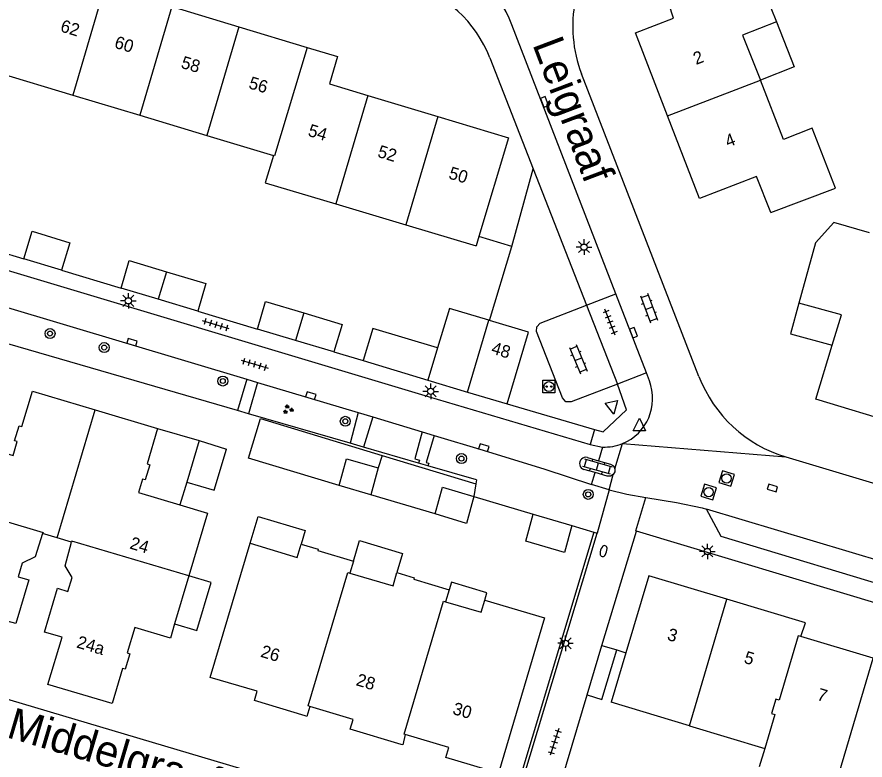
# Model space of a CAD drawing. Extents: x 131000 to 133013, y 393000 to 396501.
# Drawn here: x 131290.5 to 131358.5, y 394918.1 to 394977.7 of the extents above; entities that cross this region are included whole.
import ezdxf

# ---------------------------------------------------------------- set-up
doc = ezdxf.new("R2010")
doc.units = 0
for name, color, linetype in [('gg-afsc-erfafscheiding', 7, 'Continuous'), ('gg-afsc-muur', 7, 'Continuous'), ('gg-anno-huisnummerreeks BGT', 7, 'Continuous'), ('gg-anno-openbare ruimte label', 7, 'Continuous'), ('gg-bbg-bijgebouw', 7, 'Continuous'), ('gg-bbg-gedigitaliseerde bebouwing', 7, 'Continuous'), ('gg-bbg-gedigitaliseerde bijgebouw', 7, 'Continuous'), ('gg-bbg-hoofdgebouw', 7, 'Continuous'), ('gg-bbg-luifel en loopbrug', 7, 'Continuous'), ('gg-bbg-tussenscheiding', 7, 'Continuous'), ('gg-knt-verharding', 7, 'Continuous'), ('gg-knt-verharding nz', 7, 'Continuous'), ('gt-grn-groengrens', 7, 'Continuous'), ('gt-grn-weggrens', 7, 'Continuous'), ('gt-symb-boom', 7, 'Continuous'), ('gt-symb-brandkraan', 7, 'Continuous'), ('gt-symb-groenvak', 7, 'Continuous'), ('gt-symb-klinker verharding', 7, 'Continuous'), ('gt-symb-kolk', 7, 'Continuous'), ('gt-symb-laadpunt elektrisch vervoer', 7, 'Continuous'), ('gt-symb-lichtmast', 7, 'Continuous'), ('gt-symb-rioolschacht', 7, 'Continuous'), ('gt-symb-tegel verharding', 7, 'Continuous'), ('gt-symb-waterafsluiter', 7, 'Continuous')]:
    doc.layers.add(name, color=color, linetype=linetype)

# ---------------------------------------------------------------- blocks, each defined once
blk = doc.blocks.new('gt0-KOLK')
at = {"layer": 'gt-symb-kolk'}
blk.add_lwpolyline([(0, 0), (0.375, 0), (0.375, 0.4), (-0.375, 0.4), (-0.375, 0), (0, 0)], dxfattribs=at)
blk = doc.blocks.new('gt0-KL1')
at = {"layer": 'gt-symb-klinker verharding'}
for p, q in [((-1.15, 0.3), (1.15, 0.3)), ((-1, -0.3), (-1, 0.3)), ((-0.5, 0.3), (-0.5, 0.45)), ((0, -0.3), (0, 0.3)), ((0.5, 0.3), (0.5, 0.45)), ((1, -0.3), (1, 0.3)), ((-1.15, -0.3), (1.15, -0.3)), ((-0.5, -0.45), (-0.5, -0.3)), ((0.5, -0.45), (0.5, -0.3))]:
    blk.add_line(p, q, dxfattribs=at)
blk = doc.blocks.new('gt0-LMAST')
at = {"layer": 'gt-symb-lichtmast'}
for p, q in [((-0.182, 0.173), (-0.447, 0.438)), ((-0.005, 0.246), (-0.005, 0.621)), ((0.172, 0.173), (0.437, 0.438)), ((-0.255, -0.004), (-0.63, -0.004)), ((-0.182, -0.181), (-0.447, -0.446)), ((-0.005, -0.254), (-0.005, -0.629)), ((0.437, -0.446), (0.172, -0.181)), ((0.245, -0.004), (0.62, -0.004))]:
    blk.add_line(p, q, dxfattribs=at)
blk.add_circle((-0.005, -0.004), 0.25, dxfattribs=at)
blk = doc.blocks.new('gt0-LEV')
at = {"layer": 'gt-symb-laadpunt elektrisch vervoer'}
blk.add_lwpolyline([(-0.486, 0.501), (0.486, 0.501), (0.486, -0.499), (-0.486, -0.499)], close=True, dxfattribs=at)
for centre, radius in [((0, 0), 0.393), ((-0.186, 0), 0.0566), ((0.186, 0), 0.0566)]:
    blk.add_circle(centre, radius, dxfattribs=at)
blk = doc.blocks.new('gt0-BOOM')
at = {"layer": 'gt-symb-boom'}
for radius in [0.4, 0.2]:
    blk.add_circle((0, 0), radius, dxfattribs=at)
blk = doc.blocks.new('gt0-GRVAK')
at = {"layer": 'gt-symb-groenvak'}
for p, q in [((-0.11, 0.189), (-0.228, 0.24)), ((-0.182, 0.153), (0.088, 0.153)), ((-0.091, 0.211), (-0.156, 0.322)), ((-0.047, 0.214), (-0.047, 0.393)), ((-0.004, 0.211), (0.061, 0.322)), ((0.015, 0.189), (0.133, 0.24)), ((0.262, -0.052), (0.197, 0.059)), ((0.305, -0.049), (0.305, 0.13)), ((0.349, -0.052), (0.414, 0.059)), ((-0.245, -0.228), (-0.363, -0.177)), ((-0.318, -0.264), (-0.047, -0.264)), ((-0.226, -0.206), (-0.291, -0.095)), ((-0.183, -0.203), (-0.183, -0.024)), ((-0.139, -0.206), (-0.074, -0.095)), ((-0.12, -0.228), (-0.002, -0.177)), ((0.243, -0.074), (0.125, -0.023)), ((0.17, -0.11), (0.441, -0.11)), ((0.368, -0.074), (0.486, -0.023))]:
    blk.add_line(p, q, dxfattribs=at)
blk = doc.blocks.new('gt0-TEG1')
at = {"layer": 'gt-symb-tegel verharding'}
for p, q in [((-1.125, 0), (1.125, 0)), ((-0.9, -0.25), (-0.9, 0.25)), ((-0.45, -0.25), (-0.45, 0.25)), ((0, -0.25), (0, 0.25)), ((0.45, -0.25), (0.45, 0.25)), ((0.9, -0.25), (0.9, 0.25))]:
    blk.add_line(p, q, dxfattribs=at)
blk = doc.blocks.new('gt0-RS')
at = {"layer": 'gt-symb-rioolschacht'}
blk.add_lwpolyline([(-0.5, -0.5), (0.5, -0.5), (0.5, 0.5), (-0.5, 0.5)], close=True, dxfattribs=at)
blk.add_circle((0, 0), 0.375, dxfattribs=at)
blk = doc.blocks.new('gt0-WAFSL')
at = {"layer": 'gt-symb-waterafsluiter'}
for p, q in [((-0.5, -0.333), (0, 0.667)), ((0, 0.667), (0.5, -0.333)), ((0.5, -0.333), (-0.5, -0.333))]:
    blk.add_line(p, q, dxfattribs=at)
blk = doc.blocks.new('gt0-BR')
at = {"layer": 'gt-symb-brandkraan'}
for centre, radius, start, end in [((-0.244, 0), 0.206, 107.56694, 252.43307), ((0.599, -2.664), 3, 106.89205, 107.56694), ((0, -0.691), 0.938, 73.10799, 106.89205), ((-0.599, -2.664), 3, 72.43309, 73.10799), ((0.244, 0), 0.206, 287.56695, 72.43309), ((0.599, 2.664), 3, 252.43307, 253.10797), ((0, 0.691), 0.938, 253.10797, 286.89206), ((-0.599, 2.664), 3, 286.89206, 287.56695)]:
    blk.add_arc(centre, radius, start, end, dxfattribs=at)

msp = doc.modelspace()

# ---------------------------------------------------------------- linework, layer by layer
at = {"layer": 'gg-afsc-erfafscheiding'}
for p, q in [((131330.13, 394959.295), (131327.501, 394960.08)), ((131308.139, 394946.146), (131288.6, 394951.81)), ((131309.021, 394945.89), (131308.139, 394946.146)), ((131317.169, 394943.529), (131309.021, 394945.89)), ((131318.241, 394943.218), (131317.169, 394943.529)), ((131322.667, 394941.935), (131318.241, 394943.218)), ((131323.408, 394941.72), (131322.667, 394941.935)), ((131327.313, 394940.588), (131323.408, 394941.72)), ((131327.313, 394940.588), (131327.262, 394940.267)), ((131338.545, 394926.96), (131339.279, 394926.74)), ((131333.994, 394916.043), (131336.183, 394923.355))]:
    msp.add_line(p, q, dxfattribs=at)
at = {"layer": 'gg-afsc-muur'}
msp.add_line((131328.358, 394953.359), (131330.13, 394959.295), dxfattribs=at)
msp.add_lwpolyline([(131336.723, 394936.403), (131329.248, 394911.574), (131326.629, 394912.35)], dxfattribs=at)
at = {"layer": 'gg-bbg-bijgebouw'}
for p, q in [((131294.037, 394957.392), (131291.003, 394958.305)), ((131301.791, 394955.066), (131298.812, 394955.958)), ((131304.951, 394954.12), (131301.791, 394955.066)), ((131328.358, 394953.359), (131328.299, 394953.377)), ((131312.804, 394951.762), (131309.734, 394952.679)), ((131315.869, 394950.847), (131312.804, 394951.762)), ((131324.182, 394951.168), (131323.406, 394948.581)), ((131323.406, 394948.581), (131326.577, 394947.631)), ((131326.577, 394947.631), (131329.757, 394946.679)), ((131305.063, 394943.732), (131307.274, 394943.057)), ((131319.415, 394941.543), (131318.831, 394939.399)), ((131318.831, 394939.399), (131316.306, 394940.139)), ((131331.856, 394937.839), (131334.944, 394936.927))]:
    msp.add_line(p, q, dxfattribs=at)
for points in [[(131291.003, 394958.305), (131291.667, 394960.508), (131294.701, 394959.593), (131294.037, 394957.392)], [(131298.812, 394955.958), (131299.468, 394958.164), (131302.445, 394957.272)], [(131302.445, 394957.272), (131305.609, 394956.324), (131304.951, 394954.12)], [(131309.734, 394952.679), (131310.39, 394954.887), (131313.459, 394953.969)], [(131328.299, 394953.377), (131325.13, 394954.326), (131324.182, 394951.168)], [(131313.459, 394953.969), (131316.527, 394953.051), (131315.869, 394950.847)], [(131329.757, 394946.679), (131331.479, 394952.424), (131328.358, 394953.359)], [(131316.306, 394940.139), (131316.89, 394942.283), (131319.415, 394941.543)], [(131323.996, 394937.856), (131324.585, 394940.01), (131327.1, 394939.25)], [(131327.1, 394939.25), (131326.516, 394937.106), (131323.996, 394937.856)], [(131334.944, 394936.927), (131334.359, 394934.78), (131331.271, 394935.691), (131331.856, 394937.839)]]:
    msp.add_lwpolyline(points, dxfattribs=at)
at = {"layer": 'gg-bbg-gedigitaliseerde bebouwing'}
for p, q in [((131286.267, 394974.025), (131294.928, 394971.424)), ((131294.928, 394971.424), (131300.304, 394969.81)), ((131300.304, 394969.81), (131305.68, 394968.196)), ((131305.68, 394968.196), (131311.03, 394966.59)), ((131316.019, 394962.701), (131321.634, 394961.022)), ((131321.634, 394961.022), (131327.278, 394959.335)), ((131305.95, 394924.766), (131309.15, 394935.51)), ((131317.44, 394934.07), (131317.16, 394933.11)), ((131325.12, 394931.79), (131324.83, 394930.83)), ((131327.966, 394930.955), (131332.759, 394929.53)), ((131344.371, 394920.894), (131338.096, 394922.786)), ((131344.371, 394920.894), (131350.417, 394919.069)), ((131350.417, 394919.069), (131349.973, 394917.599))]:
    msp.add_line(p, q, dxfattribs=at)
for points in [[(131351.529, 394985.097), (131353.67, 394979.492), (131350.907, 394978.402), (131351.347, 394977.285)], [(131351.347, 394977.285), (131348.645, 394976.219), (131350.069, 394972.61)], [(131350.897, 394962.002), (131356.08, 394963.97), (131354.23, 394968.78), (131351.92, 394967.87), (131350.069, 394972.61)], [(131311.03, 394966.59), (131310.37, 394964.39), (131316.019, 394962.701)], [(131358.812, 394960.388), (131355.95, 394961.21), (131354.485, 394959.575), (131353.16, 394954.754)], [(131309.15, 394935.51), (131312.93, 394934.38), (131313.24, 394935.45)], [(131313.24, 394935.45), (131314.62, 394935.03), (131314.59, 394934.92), (131317.44, 394934.07)], [(131317.16, 394933.11), (131320.62, 394932.09), (131320.92, 394933.16)], [(131320.92, 394933.16), (131322.31, 394932.74), (131322.28, 394932.63), (131325.12, 394931.79)], [(131324.83, 394930.83), (131327.677, 394929.984), (131327.966, 394930.955)]]:
    msp.add_lwpolyline(points, dxfattribs=at)
at = {"layer": 'gg-bbg-gedigitaliseerde bijgebouw'}
msp.add_line((131305.063, 394943.732), (131304.068, 394940.419), dxfattribs=at)
msp.add_lwpolyline([(131304.068, 394940.419), (131306.282, 394939.754), (131307.274, 394943.057)], dxfattribs=at)
at = {"layer": 'gg-bbg-hoofdgebouw'}
for p, q in [((131302.887, 394978.521), (131308.26, 394976.899)), ((131308.26, 394976.899), (131313.738, 394975.247)), ((131318.598, 394971.401), (131324.207, 394969.703)), ((131327.501, 394960.08), (131327.278, 394959.335)), ((131296.723, 394946.209), (131301.738, 394944.718)), ((131293.678, 394935.938), (131292.515, 394936.281)), ((131294.834, 394935.596), (131293.678, 394935.938)), ((131304.247, 394932.899), (131303.102, 394929.049)), ((131341.123, 394932.903), (131339.279, 394926.74)), ((131347.37, 394931.033), (131341.123, 394932.903)), ((131303.102, 394929.049), (131302.762, 394927.905)), ((131359.116, 394926.301), (131353.323, 394928.031)), ((131339.279, 394926.74), (131338.096, 394922.786))]:
    msp.add_line(p, q, dxfattribs=at)
for points in [[(131342.617, 394969.749), (131340.041, 394976.421), (131343.11, 394977.594), (131342.72, 394978.732)], [(131313.738, 394975.247), (131316.169, 394974.513), (131315.524, 394972.331), (131318.598, 394971.401)], [(131324.207, 394969.703), (131329.863, 394967.991), (131327.501, 394960.08)], [(131350.897, 394962.002), (131349.76, 394964.896), (131345.173, 394963.128), (131342.617, 394969.749)], [(131355.826, 394951.373), (131356.572, 394953.816), (131353.16, 394954.754)], [(131361.224, 394945.032), (131354.505, 394947.051), (131355.826, 394951.373)], [(131283.432, 394940.142), (131284.639, 394944.211), (131290.144, 394942.548), (131290.478, 394943.656), (131290.271, 394943.718), (131290.636, 394944.924), (131290.843, 394944.862), (131291.701, 394947.701), (131296.723, 394946.209)], [(131301.738, 394944.718), (131300.889, 394941.865), (131301.108, 394941.8), (131300.748, 394940.593), (131300.53, 394940.658), (131300.206, 394939.568), (131303.517, 394938.583)], [(131303.517, 394938.583), (131305.74, 394937.922), (131304.247, 394932.899)], [(131292.515, 394936.281), (131291.924, 394934.414), (131290.89, 394933.905), (131290.562, 394932.82), (131291.421, 394932.58), (131290.373, 394929.073), (131288.965, 394929.465), (131287.832, 394925.708), (131282.702, 394927.241), (131283.469, 394930.081), (131283.353, 394930.144), (131283.696, 394931.353), (131283.92, 394931.311), (131284.47, 394933.312), (131281.662, 394934.173)], [(131302.762, 394927.905), (131299.912, 394928.761), (131299.299, 394926.72), (131299.511, 394926.656), (131299.138, 394925.414), (131298.926, 394925.478), (131298.082, 394922.667), (131292.939, 394924.183), (131294.073, 394927.981), (131292.672, 394928.393), (131293.723, 394931.901), (131294.551, 394931.654), (131294.878, 394932.759), (131294.32, 394933.714), (131294.834, 394935.596)], [(131353.323, 394928.031), (131353.68, 394929.145), (131347.37, 394931.033)], [(131332.759, 394929.53), (131329.059, 394917.09), (131324.856, 394918.332), (131325.082, 394919.133), (131321.599, 394920.174)], [(131313.567, 394921.684), (131309.515, 394922.899), (131309.732, 394923.65), (131305.95, 394924.766)], [(131313.933, 394922.434), (131313.714, 394921.64), (131313.567, 394921.684)], [(131321.255, 394919.397), (131317.188, 394920.611), (131317.405, 394921.387), (131313.933, 394922.434)], [(131321.599, 394920.174), (131321.39, 394919.357), (131321.255, 394919.397)]]:
    msp.add_lwpolyline(points, dxfattribs=at)
at = {"layer": 'gg-bbg-luifel en loopbrug'}
for p, q in [((131318.207, 394950.144), (131323.406, 394948.581)), ((131301.738, 394944.718), (131305.063, 394943.732)), ((131319.73, 394942.55), (131319.415, 394941.543)), ((131319.73, 394942.55), (131327.262, 394940.267)), ((131304.068, 394940.419), (131303.517, 394938.583)), ((131327.262, 394940.267), (131327.1, 394939.25)), ((131323.996, 394937.856), (131318.831, 394939.399)), ((131336.183, 394923.355), (131337.368, 394927.312)), ((131337.368, 394927.312), (131338.545, 394926.96))]:
    msp.add_line(p, q, dxfattribs=at)
for points in [[(131351.347, 394977.285), (131352.772, 394973.677), (131350.069, 394972.61)], [(131353.16, 394954.754), (131352.483, 394952.292), (131355.826, 394951.373)], [(131324.182, 394951.168), (131318.982, 394952.728), (131318.207, 394950.144)], [(131316.306, 394940.139), (131309.03, 394942.317), (131309.99, 394945.5), (131319.73, 394942.55)], [(131309.15, 394935.51), (131309.791, 394937.651), (131313.561, 394936.522), (131313.24, 394935.45)], [(131317.44, 394934.07), (131317.936, 394935.728), (131321.38, 394934.697), (131320.92, 394933.16)], [(131303.102, 394929.049), (131304.87, 394928.523), (131306.03, 394932.37), (131304.247, 394932.899)], [(131327.966, 394930.955), (131328.139, 394931.532), (131325.297, 394932.383), (131325.12, 394931.79)], [(131336.183, 394923.355), (131337.36, 394923.003), (131338.545, 394926.96)]]:
    msp.add_lwpolyline(points, dxfattribs=at)
at = {"layer": 'gg-bbg-tussenscheiding'}
for p, q in [((131297.513, 394980.142), (131294.928, 394971.424)), ((131302.887, 394978.521), (131300.304, 394969.81)), ((131308.26, 394976.899), (131305.68, 394968.196)), ((131342.617, 394969.749), (131350.069, 394972.61)), ((131318.598, 394971.401), (131316.019, 394962.701)), ((131324.207, 394969.703), (131321.634, 394961.022)), ((131302.445, 394957.272), (131301.791, 394955.066)), ((131313.459, 394953.969), (131312.804, 394951.762)), ((131326.577, 394947.631), (131328.299, 394953.377)), ((131293.678, 394935.938), (131296.723, 394946.209)), ((131344.371, 394920.894), (131347.37, 394931.033)), ((131356.08, 394916.13), (131359.116, 394926.301))]:
    msp.add_line(p, q, dxfattribs=at)
for points in [[(131313.738, 394975.247), (131311.117, 394966.564), (131311.03, 394966.59)], [(131283.145, 394939.175), (131292.55, 394936.37), (131292.515, 394936.281)], [(131304.247, 394932.899), (131294.86, 394935.68), (131294.834, 394935.596)], [(131313.933, 394922.434), (131313.803, 394922.473), (131316.993, 394933.159), (131317.16, 394933.11)], [(131321.599, 394920.174), (131321.496, 394920.205), (131324.673, 394930.877), (131324.83, 394930.83)], [(131353.323, 394928.031), (131353.097, 394928.091), (131351.57, 394922.95), (131351.31, 394923.03), (131350.96, 394921.88), (131351.23, 394921.8), (131350.417, 394919.069)]]:
    msp.add_lwpolyline(points, dxfattribs=at)
at = {"layer": 'gg-knt-verharding'}
for p, q in [((131338.475, 394955.499), (131330.152, 394977.066)), ((131328.384, 394974.396), (131331.856, 394965.524)), ((131345.14, 394948.874), (131335.733, 394973.121)), ((131331.856, 394965.524), (131336.134, 394954.595)), ((131279.629, 394961.712), (131291.003, 394958.305)), ((131294.037, 394957.392), (131298.812, 394955.958)), ((131340.923, 394949.157), (131338.475, 394955.499)), ((131289.429, 394954.484), (131308.88, 394948.667)), ((131336.134, 394954.595), (131338.611, 394948.265)), ((131304.951, 394954.12), (131309.734, 394952.679)), ((131315.869, 394950.847), (131318.207, 394950.144)), ((131341.169, 394948.519), (131340.923, 394949.157)), ((131308.88, 394948.667), (131308.139, 394946.146)), ((131309.759, 394948.404), (131309.021, 394945.89)), ((131309.759, 394948.404), (131317.808, 394945.99)), ((131329.757, 394946.679), (131336.767, 394944.634)), ((131317.808, 394945.99), (131317.169, 394943.529)), ((131318.99, 394945.635), (131318.241, 394943.218)), ((131318.99, 394945.635), (131322.952, 394944.445)), ((131336.411, 394943.413), (131337.408, 394943.218)), ((131338.401, 394941.473), (131339.014, 394943.495)), ((131337.408, 394943.218), (131337.09, 394942.125)), ((131336.198, 394942.379), (131337.09, 394942.125)), ((131336.819, 394941.172), (131335.924, 394941.425)), ((131336.521, 394940.215), (131336.819, 394941.172)), ((131337.939, 394939.788), (131338.273, 394941.033)), ((131337.939, 394939.788), (131336.521, 394940.215)), ((131327.1, 394939.25), (131331.856, 394937.839)), ((131337.939, 394939.788), (131336.982, 394936.327)), ((131334.944, 394936.927), (131336.723, 394936.403)), ((131329.429, 394911.239), (131336.982, 394936.327)), ((131336.723, 394936.403), (131336.982, 394936.327)), ((131337.368, 394927.312), (131340.132, 394936.479)), ((131340.132, 394936.479), (131340.078, 394936.495)), ((131405.573, 394916.832), (131340.132, 394936.479)), ((131283.037, 394924.984), (131329.429, 394911.239))]:
    msp.add_line(p, q, dxfattribs=at)
for points in [[(131236.547, 394973.332), (131249.212, 394969.522), (131323.418, 394947.273), (131336.411, 394943.413)], [(131338.611, 394948.265), (131334.897, 394946.843), (131334.481, 394946.855), (131334.193, 394947.156), (131332.129, 394952.474), (131332.138, 394952.865), (131332.419, 394953.135), (131336.134, 394954.595)], [(131336.767, 394944.634), (131337.451, 394944.435), (131339.333, 394946.208), (131338.611, 394948.265)], [(131322.952, 394944.445), (131322.351, 394942.278), (131322.736, 394942.171), (131322.667, 394941.935)], [(131323.919, 394944.155), (131323.281, 394941.993), (131323.473, 394941.937), (131323.408, 394941.72)], [(131323.919, 394944.155), (131327.838, 394942.978), (131332.788, 394941.456), (131336.521, 394940.215)], [(131337.09, 394942.125), (131338.052, 394941.852), (131338.28, 394941.712), (131338.401, 394941.473)], [(131352.107, 394942.433), (131413.632, 394923.967), (131416.136, 394922.16), (131422.542, 394920.219)], [(131338.401, 394941.473), (131338.391, 394941.238), (131338.273, 394941.033)], [(131338.273, 394941.033), (131338.046, 394940.899), (131337.782, 394940.9), (131336.819, 394941.172)], [(131337.939, 394939.788), (131339.362, 394939.442), (131340.879, 394939.189)], [(131340.879, 394939.189), (131343.337, 394938.78), (131345.387, 394938.356), (131345.74, 394938.25)], [(131362.138, 394931.471), (131346.929, 394936.044), (131345.74, 394938.25)]]:
    msp.add_lwpolyline(points, dxfattribs=at)
for centre, radius, start, end in [((131320.905, 394973.499), 9.911, 21.09323, 73.35371), ((131318.895, 394970.658), 10.199, 21.5006, 73.21023), ((131345.522, 394976.921), 10.501, 168.52725, 201.21739), ((131355.216, 394952.784), 10.808, 201.20979, 253.28337), ((131337.513, 394947.113), 3.917, 292.52779, 21.03925), ((131337.544, 394947.225), 4.009, 268.05948, 291.51251), ((131336.06, 394941.902), 0.496, 73.86445, 254.08618)]:
    msp.add_arc(centre, radius, start, end, dxfattribs=at)
at = {"layer": 'gg-knt-verharding nz'}
for p, q in [((131308.88, 394948.667), (131309.759, 394948.404)), ((131317.808, 394945.99), (131318.99, 394945.635)), ((131322.952, 394944.445), (131323.919, 394944.155)), ((131388.711, 394925.344), (131345.74, 394938.25))]:
    msp.add_line(p, q, dxfattribs=at)
at = {"layer": 'gt-grn-groengrens'}
msp.add_line((131330.13, 394959.295), (131331.856, 394965.524), dxfattribs=at)
at = {"layer": 'gt-grn-weggrens'}
for p, q in [((131336.134, 394954.595), (131338.475, 394955.499)), ((131340.923, 394949.157), (131338.611, 394948.265)), ((131336.767, 394944.634), (131336.411, 394943.413)), ((131339.014, 394943.495), (131352.107, 394942.433)), ((131340.078, 394936.495), (131340.879, 394939.189))]:
    msp.add_line(p, q, dxfattribs=at)

# ---------------------------------------------------------------- block references
at = {"layer": 'gt-symb-boom'}
for p in [(131293.111, 394952.315), (131297.457, 394951.193), (131306.967, 394948.512), (131316.788, 394945.284), (131326.101, 394942.297), (131336.267, 394939.428)]:
    msp.add_blockref('gt0-BOOM', p, dxfattribs=at)
at = {"layer": 'gt-symb-brandkraan', "rotation": 73.50377577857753}
msp.add_blockref('gt0-BR', (131337.497, 394934.886), dxfattribs=at)
at = {"layer": 'gt-symb-groenvak'}
msp.add_blockref('gt0-GRVAK', (131312.185, 394946.233), dxfattribs=at)
at = {"layer": 'gt-symb-klinker verharding'}
for p, rotation in [((131341.142, 394954.36), -69.51770311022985), ((131335.468, 394950.261), -67.48588735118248), ((131337.002, 394941.666), -15.787947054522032)]:
    msp.add_blockref('gt0-KL1', p, dxfattribs=dict(at, rotation=rotation))
at = {"layer": 'gt-symb-kolk'}
for p, rotation in [((131332.56, 394970.809), -69.1353388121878), ((131339.698, 394952.316), -68.90078774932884), ((131299.63, 394951.438), -16.622396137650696), ((131313.965, 394947.144), -16.677293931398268), ((131327.838, 394942.978), -16.732160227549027), ((131350.978, 394939.75), -16.732160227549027)]:
    msp.add_blockref('gt0-KOLK', p, dxfattribs=dict(at, rotation=rotation))
at = {"layer": 'gt-symb-laadpunt elektrisch vervoer'}
msp.add_blockref('gt0-LEV', (131333.109, 394948.068), dxfattribs=at)
at = {"layer": 'gt-symb-lichtmast'}
for p in [(131335.932, 394959.244), (131299.398, 394954.942), (131323.645, 394947.681), (131345.824, 394934.856), (131334.446, 394927.504)]:
    msp.add_blockref('gt0-LMAST', p, dxfattribs=at)
at = {"layer": 'gt-symb-rioolschacht'}
for p, rotation in [((131347.354, 394940.702), -17.094305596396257), ((131345.919, 394939.616), -16.49622422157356)]:
    msp.add_blockref('gt0-RS', p, dxfattribs=dict(at, rotation=rotation))
at = {"layer": 'gt-symb-tegel verharding'}
for p, rotation in [((131338.01, 394953.228), 111.40773994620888), ((131306.407, 394953.011), 163.32270606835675), ((131309.527, 394949.854), -16.8035480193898), ((131333.568, 394919.588), -107.87342106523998)]:
    msp.add_blockref('gt0-TEG1', p, dxfattribs=dict(at, rotation=rotation))
at = {"layer": 'gt-symb-waterafsluiter', "rotation": -168.52151796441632}
msp.add_blockref('gt0-WAFSL', (131338.18, 394946.515), dxfattribs=at)
at = {"layer": 'gt-symb-waterafsluiter'}
msp.add_blockref('gt0-WAFSL', (131340.362, 394944.864), dxfattribs=at)

# ---------------------------------------------------------------- texts
at = {"layer": 'gg-anno-huisnummerreeks BGT'}
for s, rotation, p in [('62', 343.2, (131293.875, 394976.539)), ('60', 343.2, (131298.208, 394975.232)), ('2', 21.1, (131344.911, 394973.834)), ('58', 343.2, (131303.545, 394973.622)), ('56', 343.2, (131308.972, 394971.984)), ('54', 343.1, (131313.727, 394968.174)), ('4', 21.1, (131347.466, 394967.217)), ('52', 343.1, (131319.306, 394966.486)), ('50', 343.1, (131325.005, 394964.76)), ('48', 343.3, (131328.427, 394950.731)), ('24', 343.4, (131299.439, 394935.102)), ('3', 343.3, (131342.528, 394927.786)), ('24a', 343.6, (131295.177, 394927.171)), ('26', 343.3, (131309.931, 394926.428)), ('5', 343.3, (131348.683, 394925.944)), ('28', 343.4, (131317.586, 394924.145)), ('7', 343.4, (131354.543, 394922.97)), ('30', 343.6, (131325.323, 394921.842))]:
    msp.add_text(s, height=1, rotation=rotation, dxfattribs=at).set_placement(p)
at = {"layer": 'gg-anno-openbare ruimte label'}
for s, rotation, p in [('Leigraaf', 290.7, (131331.772, 394975.495)), ('Middelgraaf', 343.5, (131289.538, 394919.988))]:
    msp.add_text(s, height=2.5, rotation=rotation, dxfattribs=at).set_placement(p)

doc.saveas('drawing.dxf')
